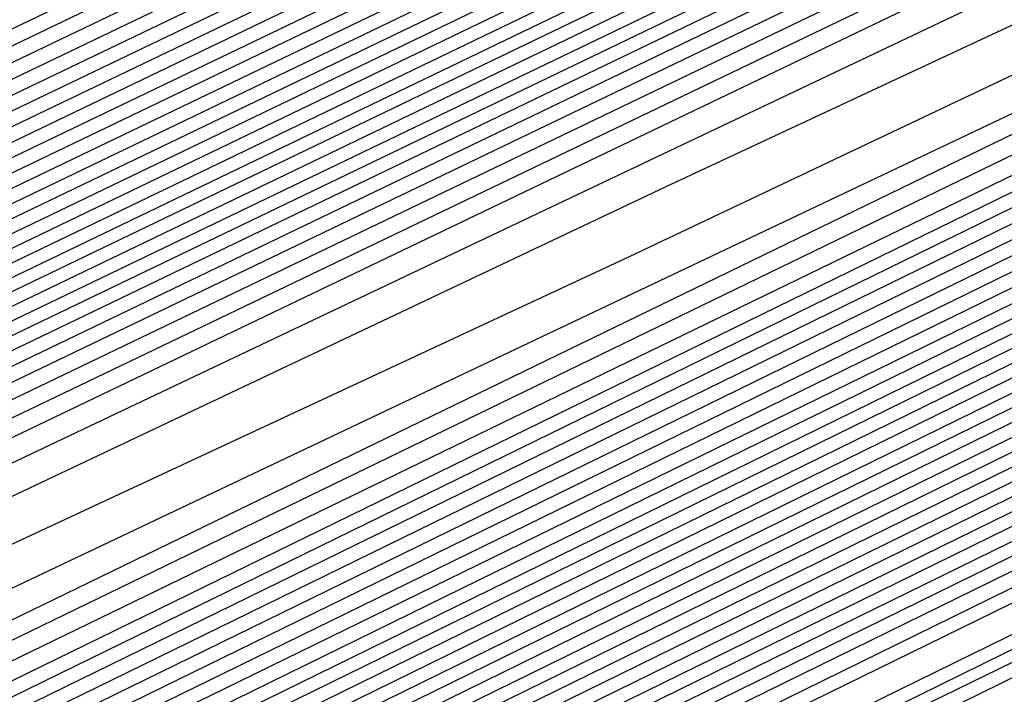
# Model space of a CAD drawing. Extents: x 3249832 to 3255657, y 13789405 to 13793316.
# Tile 280 of 656: x 3254697.377 to 3254698.443, y 13790579.087 to 13790579.817. Entities that reach past the tile are written whole.
import ezdxf

# ---------------------------------------------------------------- set-up
doc = ezdxf.new("R2010")
doc.units = 0
doc.header["$LTSCALE"] = 100
doc.header["$MEASUREMENT"] = 0
for name, color, linetype in [('GRATIO_CON', 10, 'CONTINUOUS'), ('GRATIO_ICON', 7, 'CONTINUOUS'), ('TARGETS_EAST', 7, 'CONTINUOUS')]:
    doc.layers.add(name, color=color, linetype=linetype)

# ---------------------------------------------------------------- blocks, each defined once
blk = doc.blocks.new('Gratio_032316_contours')
at = {"layer": 'GRATIO_CON', "color": 1, "linetype": 'Continuous', "flags": 128}
for points in [[(3254642.139, 13790551.7053), (3254660.6124, 13790560.6687), (3254682.3072, 13790571.2723), (3254700.7352, 13790580.305), (3254711.0317, 13790585.3564), (3254714.825, 13790587.2199), (3254715.3665, 13790587.4896), (3254715.3659, 13790587.4937), (3254715.3657, 13790587.4969), (3254715.3666, 13790587.4975), (3254715.9081, 13790587.7572), (3254719.6861, 13790589.589), (3254729.9352, 13790594.5687), (3254748.2689, 13790603.4881), (3254769.8147, 13790614.0012), (3254788.079, 13790622.9777)], [(3254643.9573, 13790552.6097), (3254661.9705, 13790561.3498), (3254683.1246, 13790571.6892), (3254701.0934, 13790580.4969), (3254711.1333, 13790585.4226), (3254714.8321, 13790587.2398), (3254715.3601, 13790587.5029), (3254715.3596, 13790587.5069), (3254715.3595, 13790587.5098), (3254715.3603, 13790587.5104), (3254715.8805, 13790587.7597), (3254719.5093, 13790589.5191), (3254729.3537, 13790594.3022), (3254746.9632, 13790602.8693), (3254767.6581, 13790612.9672), (3254785.2011, 13790621.5892)], [(3254645.7757, 13790553.5142), (3254663.3285, 13790562.0309), (3254683.9419, 13790572.1067), (3254701.4513, 13790580.6909), (3254711.2342, 13790585.4933), (3254714.8385, 13790587.2659), (3254715.3542, 13790587.5212), (3254715.853, 13790587.7617), (3254719.3325, 13790589.4492), (3254728.7721, 13790594.0356), (3254745.6576, 13790602.2505), (3254765.5015, 13790611.9331), (3254782.3232, 13790620.2006)], [(3254647.5941, 13790554.4186), (3254664.6865, 13790562.712), (3254684.7593, 13790572.5235), (3254701.8095, 13790580.8826), (3254711.336, 13790585.5591), (3254714.8458, 13790587.2852), (3254715.348, 13790587.5339), (3254715.8254, 13790587.7641), (3254719.1557, 13790589.3793), (3254728.1905, 13790593.7691), (3254744.3519, 13790601.6317), (3254763.3449, 13790610.8991), (3254779.4453, 13790618.8121)], [(3254651.2308, 13790556.2274), (3254667.4026, 13790564.0741), (3254686.3942, 13790573.3572), (3254702.526, 13790581.266), (3254711.5395, 13790585.6907), (3254714.8603, 13790587.3239), (3254715.3355, 13790587.5594), (3254715.7702, 13790587.7691), (3254718.8022, 13790589.2396), (3254727.0274, 13790593.236), (3254741.7406, 13790600.3941), (3254759.0318, 13790608.8311), (3254773.6894, 13790616.035)], [(3254653.0492, 13790557.1319), (3254668.7606, 13790564.7552), (3254687.2116, 13790573.774), (3254702.8843, 13790581.4577), (3254711.6412, 13790585.7564), (3254714.8676, 13790587.3433), (3254715.3293, 13790587.5721), (3254715.7426, 13790587.7716), (3254718.6254, 13790589.1697), (3254726.4458, 13790592.9695), (3254740.435, 13790599.7753), (3254756.8752, 13790607.7971), (3254770.8115, 13790614.6465), (3254778.5294, 13790618.5309)], [(3254646.2517, 13790553.9528), (3254654.8675, 13790558.0363), (3254670.1186, 13790565.4362), (3254688.0291, 13790574.1908), (3254703.2426, 13790581.6494), (3254711.743, 13790585.8222), (3254714.8749, 13790587.3627), (3254715.3231, 13790587.5848), (3254715.7151, 13790587.774), (3254718.4486, 13790589.0998), (3254725.8643, 13790592.703), (3254739.1294, 13790599.1565), (3254754.7186, 13790606.7631), (3254767.9336, 13790613.258), (3254775.252, 13790616.9413)], [(3254648.3232, 13790554.9771), (3254656.6859, 13790558.9407), (3254671.4766, 13790566.1173), (3254688.8465, 13790574.6076), (3254703.6008, 13790581.8411), (3254711.8447, 13790585.888), (3254714.8821, 13790587.382), (3254715.3169, 13790587.5976), (3254715.6875, 13790587.7765), (3254718.2718, 13790589.03), (3254725.2827, 13790592.4364), (3254737.8237, 13790598.5377), (3254752.562, 13790605.7291), (3254765.0557, 13790611.8694), (3254771.9746, 13790615.3518)], [(3254652.466, 13790557.0257), (3254660.3226, 13790560.7496), (3254674.1927, 13790567.4794), (3254690.4813, 13790575.4413), (3254704.3173, 13790582.2246), (3254712.0482, 13790586.0196), (3254714.8967, 13790587.4207), (3254715.3044, 13790587.623), (3254715.6323, 13790587.7815), (3254717.9183, 13790588.8903), (3254724.1196, 13790591.9033), (3254735.2124, 13790597.3001), (3254748.2489, 13790603.6611), (3254759.2998, 13790609.0924), (3254765.4198, 13790612.1726), (3254767.5973, 13790613.3706), (3254767.8046, 13790613.628), (3254767.8447, 13790613.807), (3254768.8446, 13790614.4523), (3254771.7623, 13790616.0293)], [(3254651.241, 13790556.5836), (3254654.5375, 13790558.0501), (3254662.141, 13790561.654), (3254675.5507, 13790568.1605), (3254691.2988, 13790575.8581), (3254704.6756, 13790582.4163), (3254712.1499, 13790586.0854), (3254714.904, 13790587.4401), (3254715.2982, 13790587.6357), (3254715.6047, 13790587.7839), (3254717.7415, 13790588.8204), (3254723.538, 13790591.6368), (3254733.9068, 13790596.6813), (3254746.0923, 13790602.627), (3254756.4219, 13790607.7038), (3254762.1424, 13790610.583), (3254764.1778, 13790611.7028), (3254764.3715, 13790611.9434), (3254764.4337, 13790612.1232), (3254765.5415, 13790612.8137), (3254768.7386, 13790614.5249), (3254774.566, 13790617.5186)], [(3254651.548, 13790556.8702), (3254653.3699, 13790557.6315), (3254656.6089, 13790559.0744), (3254663.9594, 13790562.5584), (3254676.9087, 13790568.8416), (3254692.1162, 13790576.2749), (3254705.0338, 13790582.608), (3254712.2517, 13790586.1512), (3254714.9112, 13790587.4594), (3254715.292, 13790587.6484), (3254715.5771, 13790587.7864), (3254717.5647, 13790588.7505), (3254722.9564, 13790591.3703), (3254732.6011, 13790596.0625), (3254743.9357, 13790601.593), (3254753.544, 13790606.3153), (3254758.865, 13790608.9934), (3254760.7582, 13790610.035), (3254760.9385, 13790610.2589), (3254761.0228, 13790610.4394), (3254762.2384, 13790611.1751), (3254765.7149, 13790613.0205), (3254772.0375, 13790616.2604)], [(3254678.2668, 13790569.5227), (3254692.9336, 13790576.6918), (3254705.3921, 13790582.7997), (3254712.3534, 13790586.217), (3254714.9185, 13790587.4788), (3254715.2858, 13790587.6612), (3254715.5496, 13790587.7889), (3254717.3879, 13790588.6807), (3254722.3749, 13790591.1037), (3254731.2955, 13790595.4436), (3254741.7791, 13790600.559), (3254750.666, 13790604.9267), (3254755.5876, 13790607.4038), (3254757.3387, 13790608.3672), (3254757.5054, 13790608.5743), (3254757.6118, 13790608.7556), (3254758.9353, 13790609.5366), (3254762.6912, 13790611.5161), (3254769.509, 13790615.0021), (3254777.6739, 13790619.1394)], [(3254680.9828, 13790570.8848), (3254694.5684, 13790577.5253), (3254706.1082, 13790583.1826), (3254712.556, 13790586.3474), (3254714.9315, 13790587.5159), (3254715.271, 13790587.6858), (3254715.2714, 13790587.6881), (3254715.2722, 13790587.6892), (3254715.2732, 13790587.689), (3254715.4944, 13790587.7945), (3254717.0344, 13790588.541), (3254721.2117, 13790590.5707), (3254728.6842, 13790594.206), (3254737.4659, 13790598.491), (3254744.9102, 13790602.1497), (3254749.0328, 13790604.2246), (3254750.4996, 13790605.0316), (3254750.6393, 13790605.2051), (3254750.7899, 13790605.388), (3254752.329, 13790606.2594), (3254756.6438, 13790608.5072), (3254764.4521, 13790612.4857), (3254773.7947, 13790617.2146)], [(3254682.3408, 13790571.5658), (3254695.3858, 13790577.9421), (3254706.4664, 13790583.3743), (3254712.6576, 13790586.4132), (3254714.9386, 13790587.5352), (3254715.2646, 13790587.6983), (3254715.2651, 13790587.7006), (3254715.2659, 13790587.7017), (3254715.267, 13790587.7016), (3254715.4668, 13790587.797), (3254716.8576, 13790588.4711), (3254720.6302, 13790590.3041), (3254727.3786, 13790593.5872), (3254735.3094, 13790597.457), (3254742.0323, 13790600.7611), (3254745.7554, 13790602.635), (3254747.0801, 13790603.3639), (3254747.2062, 13790603.5205), (3254747.379, 13790603.7042), (3254749.0259, 13790604.6209), (3254753.6201, 13790607.0028), (3254761.9237, 13790611.2275), (3254771.8551, 13790616.2521)], [(3254683.6989, 13790572.2469), (3254696.2032, 13790578.3589), (3254706.8246, 13790583.566), (3254712.7593, 13790586.4789), (3254714.9457, 13790587.5545), (3254715.2583, 13790587.7108), (3254715.2588, 13790587.7131), (3254715.2597, 13790587.7142), (3254715.2608, 13790587.7142), (3254715.4392, 13790587.7994), (3254716.6808, 13790588.4013), (3254720.0486, 13790590.0376), (3254726.0729, 13790592.9684), (3254733.1528, 13790596.423), (3254739.1543, 13790599.3726), (3254742.478, 13790601.0454), (3254743.6606, 13790601.6961), (3254743.7731, 13790601.8359), (3254743.968, 13790602.0204), (3254745.7228, 13790602.9823), (3254750.5964, 13790605.4984), (3254759.3952, 13790609.9692), (3254769.9155, 13790615.2897), (3254779.2011, 13790619.9784)], [(3254685.0569, 13790572.928), (3254697.0206, 13790578.7757), (3254707.1829, 13790583.7577), (3254712.8609, 13790586.5447), (3254714.9528, 13790587.5738), (3254715.2519, 13790587.7234), (3254715.2526, 13790587.7256), (3254715.2535, 13790587.7267), (3254715.2546, 13790587.7269), (3254715.4116, 13790587.8019), (3254716.504, 13790588.3314), (3254719.4671, 13790589.7711), (3254724.7673, 13790592.3496), (3254730.9962, 13790595.389), (3254736.2764, 13790597.9841), (3254739.2006, 13790599.4558), (3254740.241, 13790600.0283), (3254740.3401, 13790600.1513), (3254740.5571, 13790600.3366), (3254742.4197, 13790601.3437), (3254747.5727, 13790603.994), (3254756.8668, 13790608.711), (3254767.9759, 13790614.3273), (3254777.7802, 13790619.2776)], [(3254687.7729, 13790574.2901), (3254698.6554, 13790579.6094), (3254707.8993, 13790584.1411), (3254713.0642, 13790586.6762), (3254714.9671, 13790587.6123), (3254715.2393, 13790587.7484), (3254715.24, 13790587.7505), (3254715.241, 13790587.7518), (3254715.2422, 13790587.7521), (3254715.3565, 13790587.8068), (3254716.1504, 13790588.1917), (3254718.3039, 13790589.238), (3254722.156, 13790591.112), (3254726.683, 13790593.3209), (3254730.5206, 13790595.207), (3254732.6458, 13790596.2766), (3254733.4019, 13790596.6927), (3254733.4739, 13790596.7821), (3254733.7351, 13790596.969), (3254735.8135, 13790598.0666), (3254741.5253, 13790600.9852), (3254751.8099, 13790606.1945), (3254764.0967, 13790612.4024), (3254774.9383, 13790617.8759)], [(3254689.131, 13790574.9712), (3254699.4729, 13790580.0262), (3254708.2575, 13790584.3328), (3254713.1658, 13790586.742), (3254714.9742, 13790587.6316), (3254715.2329, 13790587.761), (3254715.2337, 13790587.763), (3254715.2348, 13790587.7643), (3254715.2359, 13790587.7648), (3254715.3289, 13790587.8092), (3254715.9737, 13790588.1218), (3254717.7224, 13790588.9714), (3254720.8504, 13790590.4932), (3254724.5264, 13790592.2869), (3254727.6426, 13790593.8185), (3254729.3684, 13790594.687), (3254729.9824, 13790595.0249), (3254730.0409, 13790595.0975), (3254730.3242, 13790595.2852), (3254732.5104, 13790596.428), (3254738.5016, 13790599.4807), (3254749.2814, 13790604.9363), (3254762.1571, 13790611.44), (3254773.5174, 13790617.1751)], [(3254690.489, 13790575.6522), (3254700.2903, 13790580.443), (3254708.6157, 13790584.5245), (3254713.2674, 13790586.8077), (3254714.9813, 13790587.6509), (3254715.2266, 13790587.7735), (3254715.2275, 13790587.7755), (3254715.2286, 13790587.7768), (3254715.2297, 13790587.7774), (3254715.3013, 13790587.8117), (3254715.7969, 13790588.0519), (3254717.1408, 13790588.7049), (3254719.5447, 13790589.8744), (3254722.3699, 13790591.2529), (3254724.7647, 13790592.4299), (3254726.091, 13790593.0974), (3254726.5629, 13790593.3571), (3254726.6078, 13790593.4129), (3254726.9132, 13790593.6014), (3254729.2072, 13790594.7894), (3254735.4779, 13790597.9763), (3254746.753, 13790603.6781), (3254760.2175, 13790610.4776), (3254772.0965, 13790616.4743)], [(3254691.847, 13790576.3333), (3254701.1077, 13790580.8598), (3254708.9739, 13790584.7162), (3254713.3691, 13790586.8735), (3254714.9885, 13790587.6701), (3254715.2202, 13790587.7861), (3254715.2212, 13790587.788), (3254715.2224, 13790587.7893), (3254715.2235, 13790587.79), (3254715.2737, 13790587.8141), (3254715.6201, 13790587.9821), (3254716.5592, 13790588.4384), (3254718.2391, 13790589.2556), (3254720.2133, 13790590.2189), (3254721.8868, 13790591.0414), (3254722.8136, 13790591.5079), (3254723.1433, 13790591.6893), (3254723.1747, 13790591.7283), (3254723.5023, 13790591.9176), (3254725.9041, 13790593.1509), (3254732.4543, 13790596.4719), (3254744.2245, 13790602.4199), (3254758.2779, 13790609.5152)], [(3254687.5981, 13790574.316), (3254694.5631, 13790577.6954), (3254702.7425, 13790581.6935), (3254709.6903, 13790585.0996), (3254713.5723, 13790587.005), (3254715.0027, 13790587.7087), (3254715.2076, 13790587.8111), (3254715.2155, 13790587.8162), (3254715.2646, 13790587.8408), (3254715.3952, 13790587.9046), (3254715.6275, 13790588.0179), (3254715.8997, 13790588.1512), (3254716.1297, 13790588.2654), (3254716.6303, 13790588.5199), (3254719.2939, 13790589.8681), (3254726.4082, 13790593.462), (3254739.168, 13790599.9031), (3254754.3988, 13790607.5903), (3254767.8337, 13790614.3719), (3254776.2164, 13790618.6078)], [(3254651.0069, 13790556.9616), (3254655.5123, 13790559.1072), (3254661.3217, 13790561.894), (3254668.1197, 13790565.1602), (3254674.8023, 13790568.3631), (3254680.0684, 13790570.8643), (3254683.1747, 13790572.3015), (3254685.6089, 13790573.4148), (3254689.4165, 13790575.2204), (3254695.9211, 13790578.3765), (3254703.5599, 13790582.1103), (3254710.0485, 13790585.2913), (3254713.674, 13790587.0708), (3254715.0098, 13790587.728), (3254715.2012, 13790587.8237), (3254715.5767, 13790588.0145), (3254718.1988, 13790589.3384), (3254725.3135, 13790592.9288), (3254738.0825, 13790599.3724), (3254753.3307, 13790607.0675), (3254766.7985, 13790613.8657), (3254775.2332, 13790618.1281)], [(3254651.9652, 13790557.4392), (3254656.6382, 13790559.6653), (3254662.6638, 13790562.5558), (3254669.7147, 13790565.9438), (3254676.6453, 13790569.2668), (3254682.1055, 13790571.8639), (3254685.3036, 13790573.3493), (3254687.6804, 13790574.4392), (3254691.2349, 13790576.1249), (3254697.2791, 13790579.0576), (3254704.3773, 13790582.5271), (3254710.4067, 13790585.483), (3254713.7756, 13790587.1366), (3254715.0169, 13790587.7472), (3254715.1948, 13790587.8363), (3254715.5637, 13790588.0238), (3254718.1399, 13790589.3246), (3254725.1298, 13790592.8522), (3254737.6771, 13790599.1838), (3254752.6727, 13790606.7516), (3254765.9448, 13790613.4511), (3254774.3039, 13790617.6754)], [(3254652.9236, 13790557.9168), (3254657.7641, 13790560.2233), (3254664.0059, 13790563.2177), (3254671.3097, 13790566.7274), (3254678.4883, 13790570.1706), (3254684.1427, 13790572.8635), (3254687.4325, 13790574.3972), (3254689.7518, 13790575.4635), (3254693.0532, 13790577.0293), (3254698.6371, 13790579.7386), (3254705.1948, 13790582.9439), (3254710.7649, 13790585.6747), (3254713.8772, 13790587.2023), (3254715.024, 13790587.7665), (3254715.1884, 13790587.8489), (3254715.5508, 13790588.0331), (3254718.0809, 13790589.3107), (3254724.9462, 13790592.7755), (3254737.2717, 13790598.9953), (3254752.0148, 13790606.4357), (3254765.0911, 13790613.0365), (3254773.3746, 13790617.2228)], [(3254651.3, 13790557.2133), (3254654.8403, 13790558.872), (3254660.0158, 13790561.3394), (3254666.6901, 13790564.5414), (3254674.4997, 13790568.2945), (3254682.1743, 13790571.9781), (3254688.2171, 13790574.8626), (3254691.6904, 13790576.4929), (3254693.8947, 13790577.5121), (3254696.69, 13790578.8381), (3254701.3532, 13790581.1008), (3254706.8296, 13790583.7776), (3254711.4814, 13790586.0581), (3254714.0805, 13790587.3339), (3254715.0382, 13790587.8051), (3254715.1756, 13790587.8741), (3254715.5248, 13790588.0517), (3254717.9631, 13790589.2831), (3254724.5788, 13790592.6221), (3254736.4608, 13790598.6182), (3254750.699, 13790605.8039), (3254763.3837, 13790612.2073), (3254771.5159, 13790616.3175)], [(3254652.1439, 13790557.6356), (3254655.7986, 13790559.3495), (3254661.1417, 13790561.8975), (3254668.0321, 13790565.2032), (3254676.0946, 13790569.078), (3254684.0173, 13790572.8819), (3254690.2542, 13790575.8622), (3254693.8193, 13790577.5407), (3254695.9661, 13790578.5364), (3254698.5083, 13790579.7426), (3254702.7112, 13790581.7819), (3254707.647, 13790584.1944), (3254711.8396, 13790586.2498), (3254714.1821, 13790587.3996), (3254715.0454, 13790587.8244), (3254715.1692, 13790587.8867), (3254715.5119, 13790588.061), (3254717.9042, 13790589.2693), (3254724.3952, 13790592.5454), (3254736.0554, 13790598.4297), (3254750.0411, 13790605.488), (3254762.53, 13790611.7927), (3254770.5866, 13790615.8649), (3254774.8217, 13790618.021)], [(3254692.2914, 13790576.8618), (3254695.9482, 13790578.5886), (3254698.0375, 13790579.5607), (3254700.3267, 13790580.647), (3254704.0693, 13790582.4629), (3254708.4644, 13790584.6112), (3254712.1978, 13790586.4415), (3254714.2838, 13790587.4654), (3254715.0525, 13790587.8436), (3254715.1628, 13790587.899), (3254715.1638, 13790587.9005), (3254715.1651, 13790587.902), (3254715.1662, 13790587.9033), (3254715.5018, 13790588.0733), (3254717.8471, 13790589.2573), (3254724.2124, 13790592.4695), (3254735.6502, 13790598.2414), (3254749.3832, 13790605.1722), (3254761.6763, 13790611.3781), (3254769.6572, 13790615.4123), (3254773.9041, 13790617.5743)], [(3254687.7034, 13790574.6894), (3254694.3286, 13790577.8614), (3254698.0771, 13790579.6365), (3254700.109, 13790580.5851), (3254702.1451, 13790581.5514), (3254705.4273, 13790583.144), (3254709.2818, 13790585.0281), (3254712.556, 13790586.6332), (3254714.3854, 13790587.5311), (3254715.0596, 13790587.8629), (3254715.1564, 13790587.9115), (3254715.1574, 13790587.913), (3254715.1587, 13790587.9145), (3254715.1597, 13790587.9158), (3254715.4888, 13790588.0826), (3254717.7882, 13790589.2435), (3254724.0287, 13790592.3929), (3254735.2448, 13790598.0529), (3254748.7253, 13790604.8563), (3254760.8226, 13790610.9635), (3254768.7279, 13790614.9597), (3254772.9866, 13790617.1276)], [(3254691.3894, 13790576.4969), (3254698.4029, 13790579.8606), (3254702.3349, 13790581.7322), (3254704.2518, 13790582.6337), (3254705.7818, 13790583.3603), (3254708.1433, 13790584.5061), (3254710.9167, 13790585.8617), (3254713.2724, 13790587.0166), (3254714.5887, 13790587.6627), (3254715.0738, 13790587.9014), (3254715.1436, 13790587.9366), (3254715.1446, 13790587.938), (3254715.1458, 13790587.9395), (3254715.1469, 13790587.941), (3254715.4628, 13790588.1013), (3254717.6703, 13790589.2159), (3254723.6614, 13790592.2395), (3254734.4339, 13790597.6758), (3254747.4094, 13790604.2245), (3254759.1152, 13790610.1344), (3254766.8692, 13790614.0544), (3254771.1515, 13790616.2343)], [(3254684.0695, 13790572.9958), (3254693.2324, 13790577.4007), (3254700.4401, 13790580.8601), (3254704.4638, 13790582.78), (3254706.3233, 13790583.658), (3254707.6001, 13790584.2647), (3254709.5014, 13790585.1872), (3254711.7343, 13790586.2788), (3254713.6314, 13790587.2092), (3254714.6921, 13790587.7304), (3254715.0837, 13790587.9238), (3254715.1405, 13790587.9531), (3254715.4499, 13790588.1105), (3254717.6114, 13790589.2021), (3254723.4777, 13790592.1629), (3254734.0285, 13790597.4873), (3254746.7515, 13790603.9086), (3254758.2615, 13790609.7198), (3254765.9399, 13790613.6018), (3254770.2339, 13790615.7876), (3254772.3576, 13790616.8983)], [(3254685.6645, 13790573.7793), (3254695.0754, 13790578.3044), (3254702.4773, 13790581.8597), (3254706.5928, 13790583.8279), (3254708.3947, 13790584.6823), (3254709.4185, 13790585.1691), (3254710.8594, 13790585.8683), (3254712.5517, 13790586.6956), (3254713.9896, 13790587.4009), (3254714.7937, 13790587.7962), (3254715.0908, 13790587.9432), (3254715.1341, 13790587.9658), (3254715.4369, 13790588.1198), (3254717.5524, 13790589.1883), (3254723.294, 13790592.0862), (3254733.6231, 13790597.2988), (3254746.0936, 13790603.5927), (3254757.4078, 13790609.3052), (3254765.0105, 13790613.1491), (3254769.3164, 13790615.3409), (3254771.4825, 13790616.4728)], [(3254687.2595, 13790574.5629), (3254696.9184, 13790579.2082), (3254704.5144, 13790582.8593), (3254708.7217, 13790584.8757), (3254710.4661, 13790585.7067), (3254711.2369, 13790586.0736), (3254712.2174, 13790586.5494), (3254713.3691, 13790587.1124), (3254714.3478, 13790587.5926), (3254714.8953, 13790587.862), (3254715.0978, 13790587.9625), (3254715.1276, 13790587.9785), (3254715.4239, 13790588.1292), (3254717.4935, 13790589.1745), (3254723.1104, 13790592.0095), (3254733.2176, 13790597.1102), (3254745.4357, 13790603.2768), (3254756.5541, 13790608.8906), (3254764.0812, 13790612.6965), (3254768.3988, 13790614.8943), (3254770.6075, 13790616.0472), (3254771.7108, 13790616.6657)], [(3254690.4495, 13790576.13), (3254700.6044, 13790581.0157), (3254708.5888, 13790584.8585), (3254712.9795, 13790586.9715), (3254714.609, 13790587.7553), (3254714.8736, 13790587.8824), (3254714.9335, 13790587.9115), (3254715.004, 13790587.9462), (3254715.0642, 13790587.9761), (3254715.0986, 13790587.9937), (3254715.112, 13790588.0013), (3254715.1148, 13790588.0038), (3254715.3979, 13790588.1479), (3254717.3756, 13790589.147), (3254722.743, 13790591.8562), (3254732.4068, 13790596.7332), (3254744.1198, 13790602.645), (3254754.8468, 13790608.0614), (3254762.2225, 13790611.7913), (3254766.5637, 13790614.0009), (3254768.8573, 13790615.1961), (3254770.0169, 13790615.8415), (3254770.6619, 13790616.237), (3254771.3382, 13790616.6417)], [(3254691.3246, 13790576.5671), (3254701.2561, 13790581.3455), (3254709.0349, 13790585.09), (3254713.3077, 13790587.1475), (3254714.8826, 13790587.9066), (3254715.1084, 13790588.0164), (3254715.3849, 13790588.1572), (3254717.3167, 13790589.1332), (3254722.5594, 13790591.7795), (3254732.0013, 13790596.5446), (3254743.4619, 13790602.3291), (3254753.9931, 13790607.6468), (3254761.2932, 13790611.3386), (3254765.6461, 13790613.5543), (3254767.9823, 13790614.7706), (3254769.17, 13790615.4294), (3254769.8305, 13790615.8319), (3254770.5233, 13790616.2441), (3254771.6468, 13790616.8582)], [(3254692.0922, 13790576.9523), (3254701.7295, 13790581.5891), (3254709.2424, 13790585.2057), (3254713.3647, 13790587.1907), (3254714.8842, 13790587.9231), (3254715.102, 13790588.0291), (3254715.3719, 13790588.1666), (3254717.2577, 13790589.1194), (3254722.3757, 13790591.7029), (3254731.5959, 13790596.3561), (3254742.804, 13790602.0133), (3254753.1394, 13790607.2322), (3254760.3638, 13790610.886), (3254764.7286, 13790613.1076), (3254767.1072, 13790614.345), (3254768.3231, 13790615.0173), (3254768.9992, 13790615.4268), (3254769.7083, 13790615.8466), (3254770.8588, 13790616.474), (3254772.2008, 13790617.2017)], [(3254683.086, 13790572.6396), (3254692.8597, 13790577.3375), (3254702.2029, 13790581.8327), (3254709.4499, 13790585.3213), (3254713.4218, 13790587.234), (3254714.8858, 13790587.9396), (3254715.0956, 13790588.0417), (3254715.359, 13790588.1759), (3254717.1988, 13790589.1056), (3254722.192, 13790591.6262), (3254731.1905, 13790596.1676), (3254742.1461, 13790601.6974), (3254752.2857, 13790606.8176), (3254759.4345, 13790610.4334), (3254763.811, 13790612.6609), (3254766.2321, 13790613.9195), (3254767.4761, 13790614.6052), (3254768.1678, 13790615.0216), (3254768.8934, 13790615.4491), (3254770.0708, 13790616.0899), (3254771.4446, 13790616.8335)], [(3254685.0376, 13790573.6106), (3254694.3948, 13790578.1075), (3254703.1496, 13790582.3192), (3254709.8648, 13790585.5517), (3254713.5359, 13790587.3196), (3254714.8889, 13790587.9721), (3254715.0828, 13790588.0668), (3254715.333, 13790588.1946), (3254717.0809, 13790589.0781), (3254721.8247, 13790591.4729), (3254730.3796, 13790595.7905), (3254740.8302, 13790601.0656), (3254750.5783, 13790605.9885), (3254757.5758, 13790609.5281), (3254761.9759, 13790611.7676), (3254764.482, 13790613.0684), (3254765.7823, 13790613.781), (3254766.5051, 13790614.2114), (3254767.2635, 13790614.6541), (3254768.4947, 13790615.3216), (3254769.9322, 13790616.0971), (3254771.1334, 13790616.7816)], [(3254686.0134, 13790574.0961), (3254695.1623, 13790578.4926), (3254703.623, 13790582.5627), (3254710.0723, 13790585.6672), (3254713.5929, 13790587.3627), (3254714.8905, 13790587.9885), (3254715.0765, 13790588.0794), (3254715.32, 13790588.2039), (3254717.022, 13790589.0643), (3254721.641, 13790591.3962), (3254729.9742, 13790595.602), (3254740.1723, 13790600.7497), (3254749.7246, 13790605.5739), (3254756.6465, 13790609.0755), (3254761.0584, 13790611.3209), (3254763.6069, 13790612.6429), (3254764.9354, 13790613.3689), (3254765.6738, 13790613.8062), (3254766.4486, 13790614.2565), (3254767.7067, 13790614.9375), (3254769.176, 13790615.729), (3254770.4045, 13790616.4267), (3254771.0551, 13790616.8757), (3254771.2495, 13790617.1191)], [(3254686.9892, 13790574.5817), (3254695.9299, 13790578.8778), (3254704.0964, 13790582.8062), (3254710.2798, 13790585.7827), (3254713.65, 13790587.4058), (3254714.8921, 13790588.0049), (3254715.0701, 13790588.092), (3254715.307, 13790588.2133), (3254716.963, 13790589.0505), (3254721.4573, 13790591.3195), (3254729.5688, 13790595.4135), (3254739.5144, 13790600.4338), (3254748.8709, 13790605.1593)], [(3254687.965, 13790575.0672), (3254696.6974, 13790579.2629), (3254704.5698, 13790583.0496), (3254710.4873, 13790585.8981), (3254713.707, 13790587.4489), (3254714.8937, 13790588.0213), (3254715.0637, 13790588.1046), (3254715.2941, 13790588.2226), (3254716.9041, 13790589.0367), (3254721.2737, 13790591.2429), (3254729.1633, 13790595.2249), (3254738.8565, 13790600.1179), (3254748.0172, 13790604.7447)], [(3254689.9166, 13790576.0383), (3254698.2325, 13790580.0332), (3254705.5166, 13790583.5369), (3254710.9023, 13790586.1303), (3254714.0382, 13790587.647), (3254716.632, 13790588.9334), (3254720.906, 13790591.0888), (3254728.3524, 13790594.8476), (3254737.5406, 13790599.4861), (3254746.3098, 13790603.9155)], [(3254690.8924, 13790576.5238), (3254699.0001, 13790580.4183), (3254705.9899, 13790583.7804), (3254711.1098, 13790586.2458), (3254714.0887, 13790587.6869), (3254716.581, 13790588.9235), (3254720.7224, 13790591.0121), (3254727.947, 13790594.6591), (3254736.8827, 13790599.1702), (3254745.4561, 13790603.5009)], [(3254691.8683, 13790577.0094), (3254699.7676, 13790580.8035), (3254706.4633, 13790584.0239), (3254711.3173, 13790586.3613), (3254714.1392, 13790587.7268), (3254716.5301, 13790588.9136), (3254720.5388, 13790590.9355), (3254727.5416, 13790594.4706), (3254736.2248, 13790598.8543), (3254744.6024, 13790603.0863), (3254751.0704, 13790606.3597)], [(3254684.5147, 13790573.5023), (3254692.8441, 13790577.4949), (3254700.5352, 13790581.1886), (3254706.9367, 13790584.2674), (3254711.5248, 13790586.4768), (3254714.1897, 13790587.7666), (3254716.4792, 13790588.9036), (3254720.3552, 13790590.8588), (3254727.1361, 13790594.2821), (3254735.5669, 13790598.5384), (3254743.7487, 13790602.6718), (3254750.1411, 13790605.9071)], [(3254686.5494, 13790574.5139), (3254694.7957, 13790578.466), (3254702.0703, 13790581.9589), (3254707.8835, 13790584.7544), (3254711.9397, 13790586.7079), (3254714.2907, 13790587.8464), (3254716.3774, 13790588.8837), (3254719.9879, 13790590.7055), (3254726.3253, 13790593.905), (3254734.251, 13790597.9066), (3254742.0413, 13790601.8426), (3254748.2824, 13790605.0018)], [(3254687.5668, 13790575.0197), (3254695.7715, 13790578.9516), (3254702.8378, 13790582.344), (3254708.3569, 13790584.9979), (3254712.1472, 13790586.8234), (3254714.3412, 13790587.8862), (3254716.3265, 13790588.8738), (3254719.8043, 13790590.6289), (3254725.9199, 13790593.7165), (3254733.5931, 13790597.5908), (3254741.1877, 13790601.428), (3254747.3531, 13790604.5492)], [(3254688.5842, 13790575.5255), (3254696.7473, 13790579.4371), (3254703.6054, 13790582.7292), (3254708.8303, 13790585.2414), (3254712.3547, 13790586.9389), (3254714.3917, 13790587.9261), (3254716.2755, 13790588.8639), (3254719.6207, 13790590.5522), (3254725.5145, 13790593.528), (3254732.9352, 13790597.2749), (3254740.334, 13790601.0134), (3254746.4237, 13790604.0966)], [(3254689.6015, 13790576.0313), (3254697.7231, 13790579.9226), (3254704.3729, 13790583.1143), (3254709.3036, 13790585.4849), (3254712.5622, 13790587.0544), (3254714.4422, 13790587.966), (3254716.2246, 13790588.8539), (3254719.4371, 13790590.4756), (3254725.1091, 13790593.3394), (3254732.2773, 13790596.959), (3254739.4803, 13790600.5988), (3254745.4944, 13790603.644)], [(3254691.6363, 13790577.0429), (3254699.6748, 13790580.8937), (3254705.908, 13790583.8846), (3254710.2504, 13790585.9718), (3254712.9771, 13790587.2855), (3254714.5432, 13790588.0457), (3254716.1228, 13790588.834), (3254719.0698, 13790590.3223), (3254724.2982, 13790592.9624), (3254730.9614, 13790596.3272), (3254737.7729, 13790599.7696), (3254743.6357, 13790602.7387), (3254748.2126, 13790605.0675)], [(3254692.6536, 13790577.5487), (3254700.6506, 13790581.3793), (3254706.6756, 13790584.2697), (3254710.7238, 13790586.2153), (3254713.1846, 13790587.401), (3254714.5937, 13790588.0856), (3254716.0719, 13790588.8241), (3254718.8862, 13790590.2456), (3254723.8928, 13790592.7739), (3254730.3035, 13790596.0113), (3254736.9192, 13790599.355), (3254742.7064, 13790602.2861), (3254747.295, 13790604.6208)]]:
    blk.add_lwpolyline(points, dxfattribs=at)
at = {"layer": 'GRATIO_CON', "color": 5, "linetype": 'Continuous', "flags": 128}
for points in [[(3254645.4599, 13790553.036), (3254663.069, 13790561.7623), (3254683.7862, 13790571.9554), (3254701.3959, 13790580.5965), (3254711.2365, 13790585.4241), (3254714.8618, 13790587.205), (3254715.3792, 13790587.4629), (3254715.3785, 13790587.4674), (3254715.3782, 13790587.4709), (3254715.379, 13790587.4719), (3254715.9133, 13790587.7279), (3254719.64, 13790589.5343), (3254729.7495, 13790594.4457), (3254747.8375, 13790603.2357), (3254769.1201, 13790613.5531), (3254787.2186, 13790622.2657)], [(3254649.9599, 13790555.2348), (3254666.4373, 13790563.4004), (3254685.823, 13790572.9383), (3254702.301, 13790581.0241), (3254711.5092, 13790585.5415), (3254714.9015, 13790587.208), (3254715.3856, 13790587.4496), (3254715.3848, 13790587.4542), (3254715.3844, 13790587.458), (3254715.3852, 13790587.4591), (3254715.9013, 13790587.7061), (3254719.4996, 13790589.4499), (3254729.2606, 13790594.1916), (3254746.7248, 13790602.6782), (3254767.2733, 13790612.6396), (3254784.7474, 13790621.0516)], [(3254645.8078, 13790553.0477), (3254654.4599, 13790557.4337), (3254669.8056, 13790565.0385), (3254687.8597, 13790573.9222), (3254703.2055, 13790581.4548), (3254711.7805, 13790585.6657), (3254714.9395, 13790587.2206), (3254715.3915, 13790587.4448), (3254715.8892, 13790587.6839), (3254719.3592, 13790589.3654), (3254728.7717, 13790593.9374), (3254745.612, 13790602.1206), (3254765.4264, 13790611.7261), (3254782.2763, 13790619.8376)], [(3254650.9146, 13790555.5543), (3254658.9599, 13790559.6325), (3254673.1739, 13790566.6765), (3254689.8966, 13790574.9051), (3254704.1107, 13790581.8824), (3254712.0533, 13790585.783), (3254714.9794, 13790587.2235), (3254715.3982, 13790587.4313), (3254715.8776, 13790587.6614), (3254719.2191, 13790589.2805), (3254728.2829, 13790593.683), (3254744.4993, 13790601.563), (3254763.5796, 13790610.8126), (3254779.8051, 13790618.6235)]]:
    blk.add_lwpolyline(points, dxfattribs=at)
at = {"layer": 'GRATIO_ICON', "color": 7, "linetype": 'Continuous', "flags": 128}
for points in [[(3254649.4124, 13790555.323), (3254666.0445, 13790563.393), (3254685.5768, 13790572.9403), (3254702.1678, 13790581.0743), (3254711.4377, 13790585.6249), (3254714.8531, 13790587.3046), (3254715.3418, 13790587.5467), (3254715.7978, 13790587.7666), (3254718.979, 13790589.3094), (3254727.609, 13790593.5026), (3254743.0463, 13790601.0129), (3254761.1884, 13790609.8651), (3254776.5674, 13790617.4236)], [(3254650.3946, 13790556.0014), (3254658.5043, 13790559.8452), (3254672.8347, 13790566.7984), (3254689.6639, 13790575.0245), (3254703.9591, 13790582.0328), (3254711.9464, 13790585.9538), (3254714.8894, 13790587.4014), (3254715.3107, 13790587.6103), (3254715.6599, 13790587.779), (3254718.095, 13790588.9601), (3254724.7011, 13790592.1699), (3254736.5181, 13790597.9189), (3254750.4054, 13790604.6951), (3254762.1777, 13790610.4809), (3254768.6972, 13790613.7622), (3254771.0169, 13790615.0384), (3254771.2377, 13790615.3126)], [(3254679.6248, 13790570.2037), (3254693.751, 13790577.1084), (3254705.75, 13790582.9909), (3254712.4544, 13790586.2816), (3254714.9243, 13790587.4967), (3254715.2773, 13790587.6732), (3254715.2777, 13790587.6756), (3254715.2784, 13790587.6767), (3254715.2794, 13790587.6764), (3254715.5219, 13790587.7921), (3254717.2111, 13790588.6109), (3254721.7933, 13790590.8372), (3254729.9899, 13790594.8248), (3254739.6225, 13790599.525), (3254747.7881, 13790603.5382), (3254752.3102, 13790605.8142), (3254753.9192, 13790606.6994), (3254754.0723, 13790606.8897), (3254754.2009, 13790607.0718), (3254755.6321, 13790607.898), (3254759.6675, 13790610.0116), (3254766.9806, 13790613.7439), (3254775.7343, 13790618.177)], [(3254686.4149, 13790573.609), (3254697.838, 13790579.1925), (3254707.5411, 13790583.9494), (3254712.9625, 13790586.6105), (3254714.96, 13790587.593), (3254715.2456, 13790587.7359), (3254715.2463, 13790587.7381), (3254715.2473, 13790587.7393), (3254715.2484, 13790587.7395), (3254715.384, 13790587.8043), (3254716.3272, 13790588.2615), (3254718.8855, 13790589.5045), (3254723.4617, 13790591.7308), (3254728.8396, 13790594.355), (3254733.3985, 13790596.5955), (3254735.9232, 13790597.8662), (3254736.8215, 13790598.3605), (3254736.907, 13790598.4667), (3254737.1461, 13790598.6528), (3254739.1166, 13790599.7051), (3254744.549, 13790602.4896), (3254754.3383, 13790607.4528), (3254766.0363, 13790613.3649), (3254776.3593, 13790618.5768)], [(3254685.7798, 13790573.4116), (3254693.205, 13790577.0144), (3254701.9251, 13790581.2767), (3254709.3321, 13790584.9079), (3254713.4707, 13790586.9393), (3254714.9956, 13790587.6894), (3254715.2139, 13790587.7986), (3254715.2149, 13790587.8005), (3254715.2162, 13790587.8019), (3254715.2173, 13790587.8026), (3254715.2461, 13790587.8166), (3254715.4433, 13790587.9122), (3254715.9777, 13790588.1718), (3254716.9333, 13790588.637), (3254718.0552, 13790589.1862), (3254719.0038, 13790589.6573), (3254719.8847, 13790590.1096), (3254722.5847, 13790591.4891), (3254729.4359, 13790594.9632), (3254741.6976, 13790601.1604), (3254756.3385, 13790608.5526), (3254769.2546, 13790615.0727), (3254777.3138, 13790619.1453)], [(3254650.456, 13790556.7909), (3254653.8819, 13790558.3944), (3254658.8899, 13790560.7814), (3254665.348, 13790563.8795), (3254672.9047, 13790567.5109), (3254680.3313, 13790571.0744), (3254686.1799, 13790573.8631), (3254689.5614, 13790575.445), (3254691.8232, 13790576.4878), (3254694.8716, 13790577.9337), (3254699.9952, 13790580.4197), (3254706.0122, 13790583.3608), (3254711.1231, 13790585.8664), (3254713.9789, 13790587.2681), (3254715.0311, 13790587.7858), (3254715.182, 13790587.8615), (3254715.5378, 13790588.0424), (3254718.022, 13790589.2969), (3254724.7625, 13790592.6988), (3254736.8662, 13790598.8068), (3254751.3569, 13790606.1198), (3254764.2374, 13790612.6219), (3254772.4452, 13790616.7702)], [(3254689.5464, 13790575.5932), (3254696.3658, 13790578.861), (3254700.206, 13790580.6843), (3254702.1804, 13790581.6094), (3254703.9634, 13790582.4559), (3254706.7853, 13790583.8251), (3254710.0993, 13790585.4449), (3254712.9142, 13790586.8249), (3254714.487, 13790587.5969), (3254715.0667, 13790587.8821), (3254715.15, 13790587.924), (3254715.151, 13790587.9255), (3254715.1523, 13790587.927), (3254715.1533, 13790587.9284), (3254715.4758, 13790588.0919), (3254717.7293, 13790589.2297), (3254723.845, 13790592.3162), (3254734.8393, 13790597.8643), (3254748.0673, 13790604.5404), (3254759.9689, 13790610.549), (3254767.7985, 13790614.507), (3254772.069, 13790616.681)], [(3254688.8545, 13790575.3465), (3254698.7614, 13790580.112), (3254706.5516, 13790583.8589), (3254710.8506, 13790585.9236), (3254712.5376, 13790586.731), (3254713.0553, 13790586.9782), (3254713.5756, 13790587.2308), (3254714.1868, 13790587.5298), (3254714.7063, 13790587.7849), (3254714.9972, 13790587.9284), (3254715.1051, 13790587.9822), (3254715.1213, 13790587.9913), (3254715.4109, 13790588.1386), (3254717.4346, 13790589.1608), (3254722.9267, 13790591.9329), (3254732.8122, 13790596.9217), (3254744.7777, 13790602.9609), (3254755.7004, 13790608.476), (3254763.1518, 13790612.2439), (3254767.4812, 13790614.4476), (3254769.7324, 13790615.6217), (3254770.8638, 13790616.2536), (3254771.4933, 13790616.6422)], [(3254684.0618, 13790573.1252), (3254693.6273, 13790577.7228), (3254702.6763, 13790582.0764), (3254709.6574, 13790585.437), (3254713.4789, 13790587.2772), (3254714.8874, 13790587.9561), (3254715.0892, 13790588.0544), (3254715.346, 13790588.1853), (3254717.1399, 13790589.0918), (3254722.0083, 13790591.5495), (3254730.785, 13790595.979), (3254741.4882, 13790601.3815), (3254751.432, 13790606.4031), (3254758.5051, 13790609.9807), (3254762.8935, 13790612.2142), (3254765.357, 13790613.4939), (3254766.6292, 13790614.1931), (3254767.3365, 13790614.6165), (3254768.0785, 13790615.0516), (3254769.2828, 13790615.7057), (3254770.6884, 13790616.4653), (3254771.8624, 13790617.1365)], [(3254688.9408, 13790575.5527), (3254697.465, 13790579.6481), (3254705.0432, 13790583.2935), (3254710.6948, 13790586.0147), (3254713.9877, 13790587.6072), (3254716.6829, 13790588.9434), (3254721.0897, 13790591.1654), (3254728.7578, 13790595.0362), (3254738.1985, 13790599.802), (3254747.1635, 13790604.3301)], [(3254685.532, 13790574.0081), (3254693.8199, 13790577.9805), (3254701.3027, 13790581.5737), (3254707.4101, 13790584.5109), (3254711.7322, 13790586.5924), (3254714.2402, 13790587.8065), (3254716.4283, 13790588.8937), (3254720.1716, 13790590.7822), (3254726.7307, 13790594.0935), (3254734.909, 13790598.2225), (3254742.895, 13790602.2572), (3254749.2118, 13790605.4545)], [(3254690.6189, 13790576.5371), (3254698.699, 13790580.4082), (3254705.1405, 13790583.4994), (3254709.777, 13790585.7284), (3254712.7697, 13790587.17), (3254714.4927, 13790588.0059), (3254716.1737, 13790588.844), (3254719.2534, 13790590.3989), (3254724.7036, 13790593.1509), (3254731.6194, 13790596.6431), (3254738.6266, 13790600.1842), (3254744.5651, 13790603.1913), (3254749.1301, 13790605.5142)]]:
    blk.add_lwpolyline(points, dxfattribs=at)

msp = doc.modelspace()

# ---------------------------------------------------------------- linework, layer by layer
at = {"layer": 'TARGETS_EAST', "color": 1}
msp.add_solid([(3254691.2359, 13790583.821), (3254693.9013, 13790577.7103), (3254710.9006, 13790588.7617)], dxfattribs=at)

# ---------------------------------------------------------------- block references
at = {"layer": 'TARGETS_EAST'}
msp.add_blockref('Gratio_032316_contours', (0, 0), dxfattribs=at)

doc.saveas('drawing.dxf')
